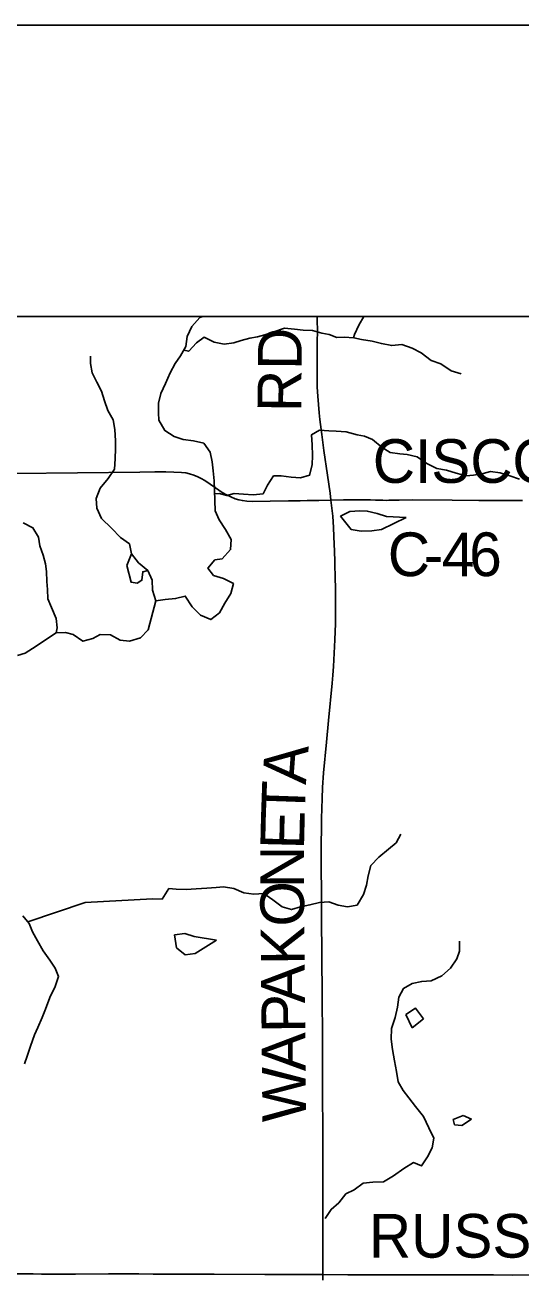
# Model space of a CAD drawing. Extents: x -87 to 2145, y -2128 to 440.
# Drawn here: x 229.27 to 246.27, y 396.92 to 440 of the extents above; entities that cross this region are included whole.
import ezdxf

# ---------------------------------------------------------------- set-up
doc = ezdxf.new("R2010")
doc.units = 0
for name, color, linetype in [('GM_X_County_Road', 7, 'Continuous'), ('GM_X_County_Road_Text', 7, 'Continuous'), ('GM_X_Minor_Lake', 7, 'Continuous'), ('GM_X_Minor_River', 7, 'Continuous'), ('GM_X_Township_Road', 7, 'Continuous'), ('SH_Border', 7, 'Continuous'), ('SH_Cut_Line', 7, 'Continuous'), ('SH_Text', 7, 'Continuous')]:
    doc.layers.add(name, color=color, linetype=linetype)

msp = doc.modelspace()

# ---------------------------------------------------------------- linework, layer by layer
at = {"layer": 'GM_X_County_Road'}
for points in [[(239.761, 423.689), (239.737, 423.933), (239.644, 424.55), (239.518, 425.393), (239.443, 425.945), (239.382, 426.466), (239.358, 426.694), (239.332, 426.972), (239.307, 427.265), (239.292, 427.575), (239.291, 427.754), (239.292, 428.082), (239.292, 428.525), (239.292, 429.098), (239.294, 429.525), (239.287, 429.853), (239.286, 430)], [(239.486, 397.108), (239.485, 397.805), (239.483, 398.822), (239.484, 399.79), (239.477, 401.217), (239.479, 402.316), (239.476, 403.054), (239.471, 403.661), (239.469, 404.514), (239.467, 405.63), (239.461, 406.253), (239.456, 406.761), (239.447, 407.959), (239.444, 408.402), (239.441, 409.009), (239.436, 409.698), (239.432, 410.288), (239.425, 411.01), (239.422, 411.567), (239.437, 412.764), (239.454, 413.453), (239.471, 413.829), (239.509, 414.336), (239.611, 415.38), (239.68, 416.132), (239.798, 417.406), (239.822, 417.684), (239.845, 417.979), (239.875, 418.437), (239.898, 418.896), (239.918, 419.454), (239.922, 419.881), (239.922, 420.373), (239.913, 420.767), (239.91, 420.931), (239.892, 421.603), (239.881, 421.931), (239.861, 422.439), (239.847, 422.75), (239.823, 423.144), (239.761, 423.689)], [(239.761, 423.689), (240.195, 423.699), (241.112, 423.699), (241.291, 423.692), (241.537, 423.686), (241.668, 423.684), (241.751, 423.686), (242.095, 423.694), (242.571, 423.699), (243.915, 423.693), (244.834, 423.683), (245.605, 423.683), (246.326, 423.678)], [(239.486, 396.919), (239.486, 397.108)], [(239.486, 397.108), (240.337, 397.101), (241.682, 397.103), (242.732, 397.099), (243.536, 397.1), (244.143, 397.098), (244.619, 397.098), (245.34, 397.095), (245.98, 397.092), (246.619, 397.097)]]:
    msp.add_lwpolyline(points, dxfattribs=at)
at = {"layer": 'GM_X_Minor_Lake'}
for p, q in [((234.393, 408.771), (234.466, 408.319)), ((242.325, 406.031), (242.548, 405.576)), ((243.95, 402.432), (243.999, 402.248)), ((244.582, 402.439), (244.293, 402.565)), ((243.999, 402.248), (244.247, 402.226))]:
    msp.add_line(p, q, dxfattribs=at)
for points in [[(242.339, 423.097), (241.664, 423.131), (241.344, 423.228), (241.004, 423.315), (240.754, 423.32), (240.412, 423.297), (240.085, 423.142)], [(240.085, 423.142), (240.452, 422.686), (240.802, 422.628), (241.164, 422.641), (241.496, 422.684), (242.339, 423.097)], [(232.759, 421.447), (232.908, 420.872), (233.118, 420.837), (233.28, 420.945), (233.305, 421.235), (233.481, 421.274), (233.161, 421.539), (232.918, 421.847)], [(232.918, 421.847), (232.759, 421.447)], [(235.835, 408.59), (235.064, 408.717), (234.745, 408.814), (234.393, 408.771)], [(234.466, 408.319), (234.763, 408.082), (235.105, 408.125), (235.835, 408.59)], [(242.94, 405.891), (242.659, 406.254), (242.325, 406.031)], [(242.548, 405.576), (242.94, 405.891)], [(244.293, 402.565), (243.95, 402.432)], [(244.247, 402.226), (244.582, 402.439)]]:
    msp.add_lwpolyline(points, dxfattribs=at)
at = {"layer": 'GM_X_Minor_River'}
for points in [[(233.757, 420.24), (234.07, 420.278), (234.432, 420.313), (234.764, 420.397), (235.001, 420.033), (235.289, 419.747), (235.639, 419.591), (235.933, 419.827), (236.117, 420.155), (236.332, 420.482), (236.416, 420.831), (236.077, 421.007), (235.737, 421.103), (235.539, 421.357), (235.783, 421.643), (236.034, 421.679), (236.319, 421.995), (236.343, 422.336), (236.146, 422.68), (235.929, 423.014), (235.792, 423.327), (235.776, 423.677), (235.771, 424.038), (235.754, 424.359), (235.718, 424.7), (235.682, 425.002), (235.615, 425.343), (235.398, 425.647), (235.047, 425.723), (234.696, 425.769), (234.386, 425.874), (234.058, 426.08), (233.861, 426.434), (233.844, 426.685), (233.848, 427.025), (233.932, 427.354), (234.087, 427.692), (234.242, 428.061), (234.416, 428.378), (234.6, 428.646), (234.784, 428.963), (234.829, 429.313), (234.993, 429.651), (235.268, 429.967), (235.367, 430)], [(240.531, 429.261), (240.573, 429.38), (240.717, 429.698), (240.887, 430)], [(234.714, 428.843), (234.883, 428.801), (235.147, 429.088), (235.411, 429.284), (235.76, 429.118), (236.101, 429.052), (236.432, 429.087), (236.684, 429.173), (236.977, 429.258), (237.238, 429.304), (237.49, 429.37), (237.802, 429.465), (238.165, 429.599), (238.506, 429.564), (238.807, 429.529), (239.128, 429.513), (239.449, 429.428), (239.699, 429.374), (239.959, 429.28), (240.21, 429.286), (240.551, 429.26), (240.812, 429.206), (241.172, 429.15), (241.493, 429.064), (241.843, 428.998), (242.195, 429.033), (242.545, 428.907), (242.854, 428.752), (243.193, 428.486), (243.533, 428.37), (243.881, 428.134), (244.221, 428.028)], [(232.919, 421.846), (232.854, 422.188), (232.547, 422.414), (232.231, 422.731), (231.896, 423.058), (231.731, 423.422), (231.706, 423.754), (231.851, 424.103), (232.117, 424.44), (232.332, 424.757), (232.357, 425.108), (232.372, 425.47), (232.376, 425.731), (232.352, 426.123), (232.287, 426.445), (232.111, 426.769), (231.996, 427.102), (231.891, 427.435), (231.736, 427.739), (231.57, 428.063), (231.515, 428.385), (231.509, 428.636)], [(235.773, 423.909), (235.93, 423.915), (236.19, 423.851), (236.442, 423.917), (236.763, 423.892), (237.094, 423.876), (237.436, 423.911), (237.58, 424.209), (237.794, 424.526), (238.055, 424.522), (238.396, 424.486), (238.717, 424.461), (239.03, 424.546), (239.114, 424.906), (239.128, 425.226), (239.122, 425.587), (239.096, 425.938), (239.369, 426.094), (239.69, 426.068), (239.941, 426.064), (240.282, 426.039), (240.662, 425.932), (240.913, 425.888), (241.183, 425.774), (241.521, 425.497), (241.79, 425.323), (242.121, 425.287), (242.372, 425.263), (242.722, 425.177), (243.051, 424.952), (243.39, 424.776), (243.721, 424.72), (244.051, 424.615), (244.401, 424.529), (244.653, 424.555), (244.984, 424.609), (245.236, 424.675), (245.567, 424.63), (245.897, 424.524), (246.227, 424.409)], [(230.335, 419.137), (230.368, 419.307), (230.333, 419.629), (230.178, 420.003), (230.053, 420.306), (230.037, 420.628), (230.021, 420.899), (230.006, 421.241), (229.97, 421.503), (229.895, 421.805), (229.779, 422.118), (229.734, 422.42), (229.538, 422.745), (229.2, 422.911)], [(233.757, 420.24), (233.641, 420.599), (233.626, 420.941), (233.481, 421.274)], [(230.335, 419.137), (230.656, 419.152), (230.915, 419.077), (231.252, 418.851), (231.594, 418.945), (231.846, 419.082), (232.197, 419.066), (232.534, 418.88), (232.854, 418.855), (233.226, 418.969), (233.49, 419.236), (233.757, 420.24)], [(229.012, 418.355), (229.274, 418.441), (229.648, 418.676), (229.972, 418.902), (230.335, 419.137)], [(233.64, 410.004), (233.971, 409.999), (234.206, 410.356), (234.457, 410.342), (234.798, 410.326), (235.14, 410.35), (235.501, 410.375), (235.823, 410.399), (236.074, 410.415), (236.425, 410.36), (236.775, 410.214), (237.115, 410.168), (237.457, 410.192), (237.766, 409.977), (238.084, 409.731), (238.404, 409.636), (238.717, 409.731), (239.039, 409.796), (239.371, 409.881), (239.683, 409.906), (240.003, 409.79), (240.323, 409.735), (240.655, 409.79), (240.88, 410.157), (240.985, 410.476), (241.039, 410.795), (241.133, 411.145), (241.408, 411.441), (241.732, 411.716), (241.996, 411.932), (242.16, 412.23)], [(233.64, 410.004), (231.328, 409.879), (229.366, 409.211)], [(229.253, 404.344), (229.337, 404.604), (229.452, 404.943), (229.598, 405.332), (229.712, 405.591), (229.857, 405.93), (229.972, 406.219), (230.118, 406.619), (230.304, 406.997), (230.419, 407.337), (230.304, 407.63), (230.118, 407.904), (229.892, 408.219), (229.697, 408.563), (229.522, 408.877), (229.406, 409.16), (229.199, 409.425)], [(239.563, 399.029), (239.768, 399.346), (240.032, 399.572), (240.276, 399.879), (240.559, 400.014), (240.863, 400.24), (241.195, 400.284), (241.566, 400.288), (241.91, 400.493), (242.255, 400.748), (242.589, 400.953), (242.868, 400.838), (243.073, 401.145), (243.237, 401.463), (243.291, 401.793), (243.115, 402.146), (242.939, 402.529), (242.662, 402.874), (242.434, 403.169), (242.237, 403.422), (242.07, 403.726), (242.004, 404.077), (241.938, 404.449), (241.872, 404.831), (241.826, 405.192), (241.84, 405.552), (241.965, 405.931), (242.04, 406.291), (242.084, 406.63), (242.248, 406.928), (242.551, 407.104), (242.873, 407.169), (243.195, 407.193), (243.568, 407.358), (243.863, 407.623), (244.077, 407.951), (244.171, 408.21), (244.175, 408.55)]]:
    msp.add_lwpolyline(points, dxfattribs=at)
at = {"layer": 'GM_X_Township_Road'}
for points in [[(228.931, 424.602), (233.211, 424.654), (233.719, 424.661), (234.097, 424.664), (234.376, 424.657), (234.638, 424.64), (234.784, 424.624), (234.912, 424.595), (235.053, 424.552), (235.191, 424.498), (235.308, 424.44), (235.435, 424.365), (235.8, 424.114), (236.033, 423.959), (236.175, 423.877), (236.322, 423.805), (236.473, 423.742), (236.599, 423.703), (236.727, 423.675), (236.873, 423.658), (237.07, 423.65), (237.677, 423.655), (238.3, 423.667), (238.71, 423.673), (238.94, 423.675), (239.349, 423.681), (239.761, 423.689)], [(228.888, 397.138), (229.347, 397.135), (229.544, 397.132), (229.839, 397.126), (230.248, 397.123), (231.002, 397.123), (232.134, 397.128), (232.872, 397.129), (233.167, 397.127), (233.659, 397.124), (234.676, 397.125), (235.759, 397.126), (237.497, 397.113), (238.088, 397.11), (239.105, 397.113), (239.367, 397.11), (239.486, 397.108)], [(239.486, 397.108), (240.337, 397.101), (241.682, 397.103), (242.732, 397.099), (243.536, 397.1), (244.143, 397.098), (244.619, 397.098), (245.34, 397.095), (245.98, 397.092), (246.619, 397.097)]]:
    msp.add_lwpolyline(points, dxfattribs=at)
at = {"layer": 'SH_Border'}
msp.add_lwpolyline([(30, 430), (670, 430), (670, 10), (30, 10)], close=True, dxfattribs=at)
at = {"layer": 'SH_Cut_Line'}
msp.add_lwpolyline([(0, 0), (680, 0), (680, 440), (0, 440)], close=True, dxfattribs=at)
at = {"layer": 'SH_Text'}
msp.add_lwpolyline([(30, 430), (281.801, 430), (281.801, 10), (30, 10)], close=True, dxfattribs=at)

# ---------------------------------------------------------------- texts
at = {"layer": 'GM_X_County_Road_Text'}
for s, rotation, p in [('RD', 89.5268, (238.74, 426.711)), ('CISCO', 0, (241.195, 424.285)), ('C', 359.598, (241.705, 421.089)), ('6', 0.8685, (244.513, 421.075)), ('4', 359.8637, (243.561, 421.077)), ('-', 359.6626, (242.939, 421.08)), ('A', 85.7522, (238.9, 413.911)), ('T', 88.0025, (238.862, 412.805)), ('E', 88.6241, (238.835, 411.688)), ('N', 89.9781, (238.835, 410.377)), ('O', 90.5355, (238.847, 409.061)), ('K', 90.5464, (238.86, 407.741)), ('A', 90.5464, (238.872, 406.421)), ('P', 90.5464, (238.882, 405.409)), ('A', 90.5464, (238.895, 404.089)), ('W', 90.5478, (238.911, 402.351)), ('RUSSELL', 0, (241.063, 397.688))]:
    msp.add_text(s, height=1.5, rotation=rotation, dxfattribs=at).set_placement(p)

doc.saveas('drawing.dxf')
